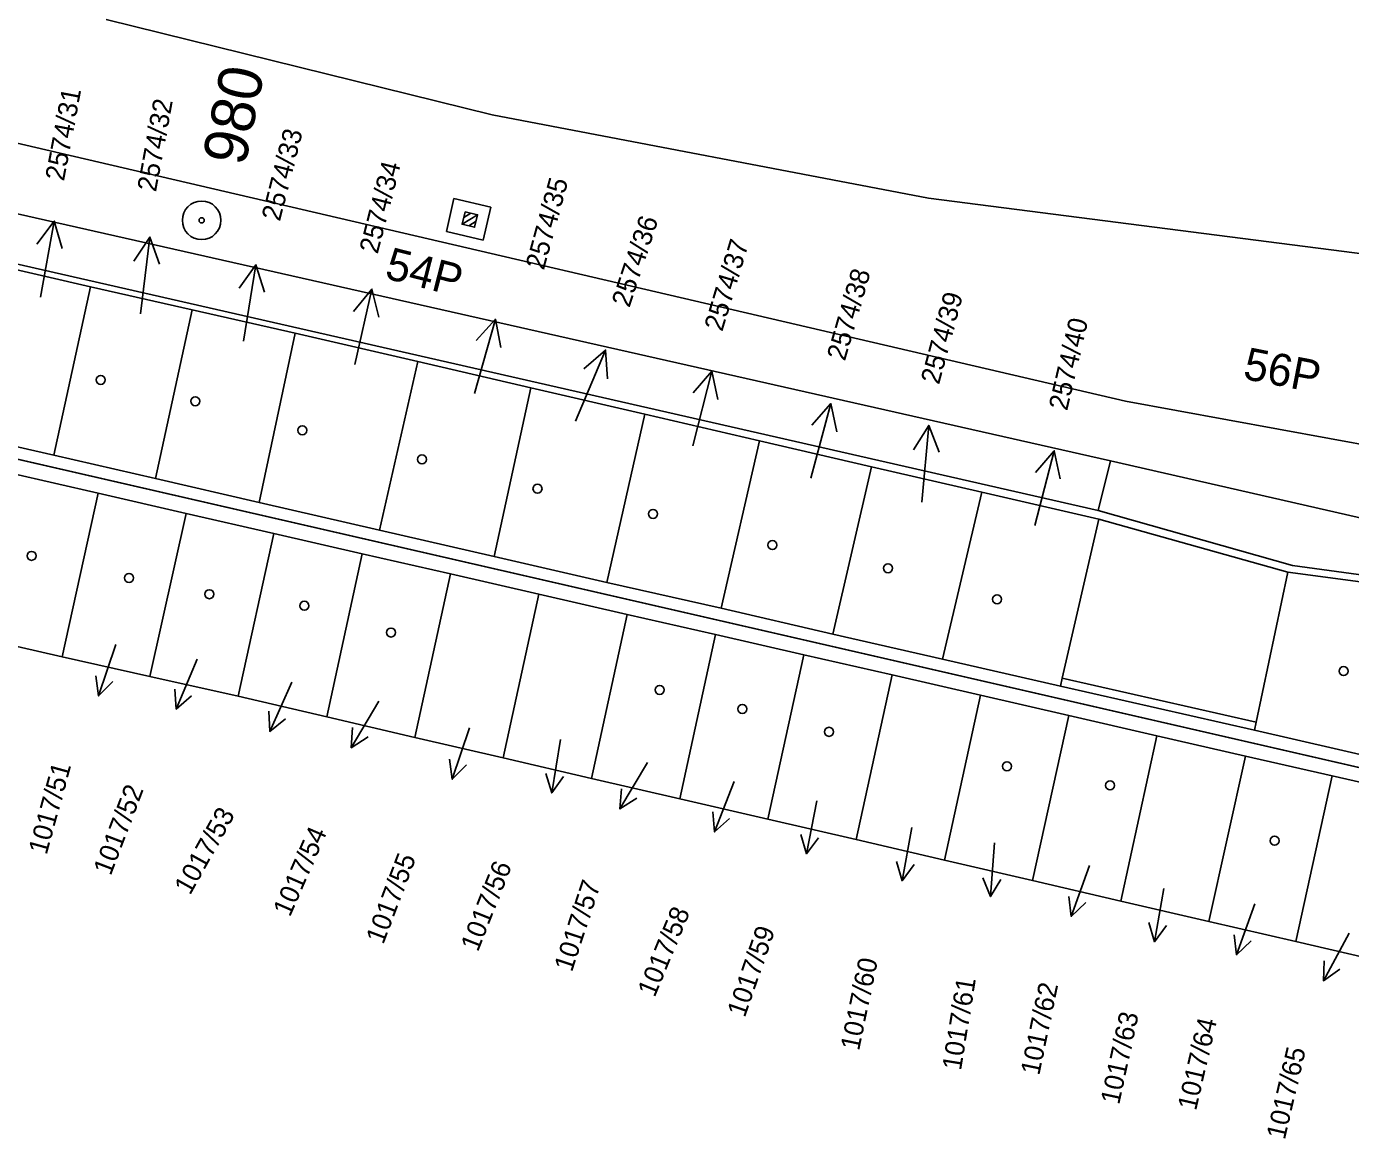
# Model space of a CAD drawing. Extents: x -469926 to -462499, y -1098642 to -1092733.
# Drawn here: x -465274.2 to -465222.8, y -1095175.3 to -1095132.1 of the extents above; entities that cross this region are included whole.
import ezdxf

# ---------------------------------------------------------------- set-up
doc = ezdxf.new("R2010")
doc.units = 0
for name, color, linetype in [('Vrstva 1', 7, 'Continuous'), ('Vrstva 10', 7, 'Continuous'), ('Vrstva 11', 7, 'Continuous'), ('Vrstva 13', 7, 'Continuous'), ('Vrstva 16', 7, 'Continuous'), ('Vrstva 24', 7, 'Continuous'), ('Vrstva 25', 7, 'Continuous'), ('Vrstva 4', 7, 'Continuous'), ('Vrstva 50', 7, 'Continuous'), ('Vrstva 6', 7, 'Continuous'), ('Vrstva 60', 7, 'Continuous'), ('Vrstva 62', 7, 'Continuous')]:
    doc.layers.add(name, color=color, linetype=linetype)

msp = doc.modelspace()

# ---------------------------------------------------------------- linework, layer by layer
at = {"layer": 'Vrstva 1'}
for p, q in [((-465219.72, -1095161.52), (-465310.02, -1095140.76)), ((-465275.67, -1095141.31), (-465271.73, -1095142.21)), ((-465271.73, -1095142.21), (-465273.15, -1095148.76)), ((-465271.73, -1095142.21), (-465267.78, -1095143.11)), ((-465267.78, -1095143.11), (-465269.2, -1095149.67)), ((-465267.78, -1095143.11), (-465269.2, -1095149.67)), ((-465267.78, -1095143.11), (-465263.77, -1095144.02)), ((-465267.78, -1095143.11), (-465263.77, -1095144.02)), ((-465263.77, -1095144.02), (-465265.18, -1095150.6)), ((-465263.77, -1095144.02), (-465265.18, -1095150.6)), ((-465263.77, -1095144.02), (-465259.01, -1095145.12)), ((-465263.77, -1095144.02), (-465259.01, -1095145.12)), ((-465259.01, -1095145.12), (-465260.5, -1095151.67)), ((-465259.01, -1095145.12), (-465260.5, -1095151.67)), ((-465259.01, -1095145.12), (-465254.62, -1095146.14)), ((-465259.01, -1095145.12), (-465254.62, -1095146.14)), ((-465254.62, -1095146.14), (-465256.05, -1095152.69)), ((-465254.62, -1095146.14), (-465256.05, -1095152.69)), ((-465254.62, -1095146.14), (-465250.19, -1095147.17)), ((-465254.62, -1095146.14), (-465250.19, -1095147.17)), ((-465250.19, -1095147.17), (-465251.66, -1095153.7)), ((-465250.19, -1095147.17), (-465251.66, -1095153.7)), ((-465250.19, -1095147.17), (-465245.73, -1095148.2)), ((-465250.19, -1095147.17), (-465245.73, -1095148.2)), ((-465273.15, -1095148.76), (-465277.1, -1095147.85)), ((-465273.15, -1095148.76), (-465277.1, -1095147.85)), ((-465245.73, -1095148.2), (-465247.22, -1095154.71)), ((-465245.73, -1095148.2), (-465247.22, -1095154.71)), ((-465245.73, -1095148.2), (-465241.38, -1095149.21)), ((-465245.73, -1095148.2), (-465241.38, -1095149.21)), ((-465269.2, -1095149.67), (-465273.15, -1095148.76)), ((-465269.2, -1095149.67), (-465273.15, -1095148.76)), ((-465241.38, -1095149.21), (-465242.89, -1095155.71)), ((-465241.38, -1095149.21), (-465242.89, -1095155.71)), ((-465241.38, -1095149.21), (-465237.09, -1095150.2)), ((-465241.38, -1095149.21), (-465237.09, -1095150.2)), ((-465271.43, -1095150.24), (-465274.83, -1095149.46)), ((-465271.43, -1095150.24), (-465274.83, -1095149.46)), ((-465265.18, -1095150.6), (-465269.2, -1095149.67)), ((-465265.18, -1095150.6), (-465269.2, -1095149.67)), ((-465271.43, -1095150.24), (-465272.83, -1095156.59)), ((-465271.43, -1095150.24), (-465272.83, -1095156.59)), ((-465268.01, -1095151.02), (-465271.43, -1095150.24)), ((-465268.01, -1095151.02), (-465271.43, -1095150.24)), ((-465237.09, -1095150.2), (-465238.62, -1095156.68)), ((-465237.09, -1095150.2), (-465238.62, -1095156.68)), ((-465237.09, -1095150.2), (-465232.55, -1095151.25)), ((-465237.09, -1095150.2), (-465232.55, -1095151.25)), ((-465260.5, -1095151.67), (-465265.18, -1095150.6)), ((-465260.5, -1095151.67), (-465265.18, -1095150.6)), ((-465268.01, -1095151.02), (-465269.42, -1095157.36)), ((-465268.01, -1095151.02), (-465269.42, -1095157.36)), ((-465264.6, -1095151.8), (-465268.01, -1095151.02)), ((-465264.6, -1095151.8), (-465268.01, -1095151.02)), ((-465232.55, -1095151.25), (-465233.97, -1095157.43)), ((-465232.55, -1095151.25), (-465233.97, -1095157.43)), ((-465264.6, -1095151.8), (-465265.99, -1095158.13)), ((-465264.6, -1095151.8), (-465265.99, -1095158.13)), ((-465261.17, -1095152.59), (-465264.6, -1095151.8)), ((-465261.17, -1095152.59), (-465264.6, -1095151.8)), ((-465256.05, -1095152.69), (-465260.5, -1095151.67)), ((-465256.05, -1095152.69), (-465260.5, -1095151.67)), ((-465261.17, -1095152.59), (-465262.55, -1095158.93)), ((-465261.17, -1095152.59), (-465262.55, -1095158.93)), ((-465257.74, -1095153.37), (-465261.17, -1095152.59)), ((-465257.74, -1095153.37), (-465261.17, -1095152.59)), ((-465251.66, -1095153.7), (-465256.05, -1095152.69)), ((-465251.66, -1095153.7), (-465256.05, -1095152.69)), ((-465257.74, -1095153.37), (-465259.12, -1095159.73)), ((-465257.74, -1095153.37), (-465259.12, -1095159.73)), ((-465254.31, -1095154.16), (-465257.74, -1095153.37)), ((-465254.31, -1095154.16), (-465257.74, -1095153.37)), ((-465225.2, -1095153.3), (-465226.44, -1095159.13)), ((-465225.2, -1095153.3), (-465226.44, -1095159.13)), ((-465218.51, -1095154.21), (-465225.2, -1095153.3)), ((-465218.51, -1095154.21), (-465225.2, -1095153.3)), ((-465247.22, -1095154.71), (-465251.66, -1095153.7)), ((-465247.22, -1095154.71), (-465251.66, -1095153.7)), ((-465254.31, -1095154.16), (-465255.69, -1095160.52)), ((-465254.31, -1095154.16), (-465255.69, -1095160.52)), ((-465250.88, -1095154.95), (-465254.31, -1095154.16)), ((-465250.88, -1095154.95), (-465254.31, -1095154.16)), ((-465250.88, -1095154.95), (-465252.26, -1095161.32)), ((-465250.88, -1095154.95), (-465252.26, -1095161.32)), ((-465247.44, -1095155.73), (-465250.88, -1095154.95)), ((-465247.44, -1095155.73), (-465250.88, -1095154.95)), ((-465242.89, -1095155.71), (-465247.22, -1095154.71)), ((-465242.89, -1095155.71), (-465247.22, -1095154.71)), ((-465276.24, -1095155.82), (-465272.83, -1095156.59)), ((-465276.24, -1095155.82), (-465272.83, -1095156.59)), ((-465247.44, -1095155.73), (-465248.83, -1095162.11)), ((-465247.44, -1095155.73), (-465248.83, -1095162.11)), ((-465244.01, -1095156.52), (-465247.44, -1095155.73)), ((-465244.01, -1095156.52), (-465247.44, -1095155.73)), ((-465238.62, -1095156.68), (-465242.89, -1095155.71)), ((-465238.62, -1095156.68), (-465242.89, -1095155.71)), ((-465272.83, -1095156.59), (-465269.42, -1095157.36)), ((-465272.83, -1095156.59), (-465269.42, -1095157.36)), ((-465244.01, -1095156.52), (-465245.41, -1095162.91)), ((-465244.01, -1095156.52), (-465245.41, -1095162.91)), ((-465240.58, -1095157.3), (-465244.01, -1095156.52)), ((-465240.58, -1095157.3), (-465244.01, -1095156.52)), ((-465234.04, -1095157.74), (-465238.62, -1095156.68)), ((-465234.04, -1095157.74), (-465238.62, -1095156.68)), ((-465269.42, -1095157.36), (-465265.99, -1095158.13)), ((-465269.42, -1095157.36), (-465265.99, -1095158.13)), ((-465240.58, -1095157.3), (-465241.98, -1095163.7)), ((-465240.58, -1095157.3), (-465241.98, -1095163.7)), ((-465237.15, -1095158.09), (-465240.58, -1095157.3)), ((-465237.15, -1095158.09), (-465240.58, -1095157.3)), ((-465233.97, -1095157.43), (-465234.04, -1095157.74)), ((-465233.97, -1095157.43), (-465234.04, -1095157.74)), ((-465226.5, -1095159.45), (-465234.04, -1095157.74)), ((-465226.5, -1095159.45), (-465234.04, -1095157.74)), ((-465265.99, -1095158.13), (-465262.55, -1095158.93)), ((-465265.99, -1095158.13), (-465262.55, -1095158.93)), ((-465237.15, -1095158.09), (-465238.55, -1095164.5)), ((-465237.15, -1095158.09), (-465238.55, -1095164.5)), ((-465233.72, -1095158.88), (-465237.15, -1095158.09)), ((-465233.72, -1095158.88), (-465237.15, -1095158.09)), ((-465262.55, -1095158.93), (-465259.12, -1095159.73)), ((-465262.55, -1095158.93), (-465259.12, -1095159.73)), ((-465233.72, -1095158.88), (-465235.12, -1095165.29)), ((-465233.72, -1095158.88), (-465235.12, -1095165.29)), ((-465230.29, -1095159.66), (-465233.72, -1095158.88)), ((-465230.29, -1095159.66), (-465233.72, -1095158.88)), ((-465226.44, -1095159.13), (-465226.5, -1095159.45)), ((-465226.44, -1095159.13), (-465226.5, -1095159.45)), ((-465226.5, -1095159.45), (-465219.66, -1095161.02)), ((-465226.5, -1095159.45), (-465219.66, -1095161.02)), ((-465259.12, -1095159.73), (-465255.69, -1095160.52)), ((-465259.12, -1095159.73), (-465255.69, -1095160.52)), ((-465230.29, -1095159.66), (-465231.69, -1095166.09)), ((-465230.29, -1095159.66), (-465231.69, -1095166.09)), ((-465226.85, -1095160.45), (-465230.29, -1095159.66)), ((-465226.85, -1095160.45), (-465230.29, -1095159.66)), ((-465255.69, -1095160.52), (-465252.26, -1095161.32)), ((-465255.69, -1095160.52), (-465252.26, -1095161.32)), ((-465226.85, -1095160.45), (-465228.27, -1095166.88)), ((-465226.85, -1095160.45), (-465228.27, -1095166.88)), ((-465223.48, -1095161.22), (-465226.85, -1095160.45)), ((-465223.48, -1095161.22), (-465226.85, -1095160.45)), ((-465252.26, -1095161.32), (-465248.83, -1095162.11)), ((-465252.26, -1095161.32), (-465248.83, -1095162.11)), ((-465223.48, -1095161.22), (-465224.9, -1095167.66)), ((-465223.48, -1095161.22), (-465224.9, -1095167.66)), ((-465219.79, -1095162.06), (-465223.48, -1095161.22)), ((-465219.79, -1095162.06), (-465223.48, -1095161.22)), ((-465248.83, -1095162.11), (-465245.41, -1095162.91)), ((-465248.83, -1095162.11), (-465245.41, -1095162.91)), ((-465245.41, -1095162.91), (-465241.98, -1095163.7)), ((-465245.41, -1095162.91), (-465241.98, -1095163.7)), ((-465241.98, -1095163.7), (-465238.55, -1095164.5)), ((-465241.98, -1095163.7), (-465238.55, -1095164.5)), ((-465238.55, -1095164.5), (-465235.12, -1095165.29)), ((-465238.55, -1095164.5), (-465235.12, -1095165.29)), ((-465235.12, -1095165.29), (-465231.69, -1095166.09)), ((-465235.12, -1095165.29), (-465231.69, -1095166.09)), ((-465231.69, -1095166.09), (-465228.27, -1095166.88)), ((-465231.69, -1095166.09), (-465228.27, -1095166.88)), ((-465228.27, -1095166.88), (-465224.9, -1095167.66)), ((-465228.27, -1095166.88), (-465224.9, -1095167.66)), ((-465224.9, -1095167.66), (-465220.99, -1095168.57)), ((-465224.9, -1095167.66), (-465220.99, -1095168.57))]:
    msp.add_line(p, q, dxfattribs=at)
at = {"layer": 'Vrstva 10'}
msp.add_lwpolyline([(-465135.98, -1095170.77), (-465139.71, -1095170.75), (-465139.73, -1095170.89), (-465144.3, -1095170.27), (-465144.4, -1095170.93), (-465145.96, -1095170.72), (-465150.93, -1095170.7), (-465150.93, -1095170.7), (-465150.93, -1095170.7), (-465207.61, -1095162.89), (-465219.72, -1095161.52), (-465219.72, -1095161.52), (-465219.72, -1095161.52), (-465310.02, -1095140.76), (-465308.25, -1095133.64), (-465307.46, -1095130.44), (-465309.7, -1095128.93), (-465352.37, -1095104.57)], dxfattribs=at)
at = {"layer": 'Vrstva 11'}
for p, q in [((-465257.611, -1095138.783), (-465257.897, -1095140.059)), ((-465256.174, -1095139.122), (-465257.611, -1095138.783)), ((-465257.288, -1095139.78), (-465256.689, -1095139.41)), ((-465257.227, -1095139.523), (-465256.947, -1095139.349)), ((-465256.472, -1095140.396), (-465256.174, -1095139.122)), ((-465257.032, -1095139.842), (-465256.748, -1095139.666)), ((-465257.897, -1095140.059), (-465256.472, -1095140.396))]:
    msp.add_line(p, q, dxfattribs=at)
msp.add_lwpolyline([(-465257.174, -1095139.296), (-465256.688, -1095139.41), (-465256.802, -1095139.896), (-465257.288, -1095139.782)], close=True, dxfattribs=at)
msp.add_lwpolyline([(-465257.174, -1095139.296), (-465256.688, -1095139.41), (-465256.802, -1095139.896), (-465257.288, -1095139.782), (-465257.174, -1095139.296)], dxfattribs=at)
at = {"layer": 'Vrstva 13'}
for p, q in [((-465306.608, -1095132.131), (-465232.098, -1095148.971)), ((-465231.514, -1095146.66), (-465289.982, -1095133.043)), ((-465213.504, -1095149.959), (-465231.514, -1095146.66)), ((-465213.504, -1095149.959), (-465231.514, -1095146.66)), ((-465232.098, -1095148.971), (-465232.578, -1095150.912)), ((-465232.098, -1095148.971), (-465232.578, -1095150.912)), ((-465213.922, -1095153.138), (-465232.098, -1095148.971)), ((-465213.922, -1095153.138), (-465232.098, -1095148.971))]:
    msp.add_line(p, q, dxfattribs=at)
at = {"layer": 'Vrstva 16'}
for p, q in [((-465273.67, -1095142.61), (-465273.138, -1095139.657)), ((-465269.78, -1095143.26), (-465269.423, -1095140.281)), ((-465265.78, -1095144.32), (-465265.301, -1095141.358)), ((-465265.78, -1095144.32), (-465265.301, -1095141.358)), ((-465261.46, -1095145.23), (-465260.796, -1095142.304)), ((-465261.46, -1095145.23), (-465260.796, -1095142.304)), ((-465256.81, -1095146.36), (-465255.989, -1095143.475)), ((-465256.81, -1095146.36), (-465255.989, -1095143.475)), ((-465252.88, -1095147.44), (-465251.717, -1095144.675)), ((-465252.88, -1095147.44), (-465251.717, -1095144.675)), ((-465248.33, -1095148.4), (-465247.582, -1095145.495)), ((-465248.33, -1095148.4), (-465247.582, -1095145.495)), ((-465243.74, -1095149.65), (-465242.957, -1095146.754)), ((-465243.74, -1095149.65), (-465242.957, -1095146.754)), ((-465239.43, -1095150.59), (-465239.16, -1095147.602)), ((-465239.43, -1095150.59), (-465239.16, -1095147.602)), ((-465235.03, -1095151.49), (-465234.282, -1095148.585)), ((-465235.03, -1095151.49), (-465234.282, -1095148.585)), ((-465270.75, -1095156.12), (-465271.412, -1095158.113)), ((-465270.75, -1095156.12), (-465271.412, -1095158.113)), ((-465267.59, -1095156.69), (-465268.395, -1095158.629)), ((-465267.59, -1095156.69), (-465268.395, -1095158.629)), ((-465263.9, -1095157.58), (-465264.761, -1095159.495)), ((-465263.9, -1095157.58), (-465264.761, -1095159.495)), ((-465260.53, -1095158.32), (-465261.596, -1095160.129)), ((-465260.53, -1095158.32), (-465261.596, -1095160.129)), ((-465257, -1095159.36), (-465257.672, -1095161.35)), ((-465257, -1095159.36), (-465257.672, -1095161.35)), ((-465253.46, -1095159.81), (-465253.804, -1095161.882)), ((-465253.46, -1095159.81), (-465253.804, -1095161.882)), ((-465250.09, -1095160.7), (-465251.156, -1095162.509)), ((-465250.09, -1095160.7), (-465251.156, -1095162.509)), ((-465246.72, -1095161.44), (-465247.477, -1095163.399)), ((-465246.72, -1095161.44), (-465247.477, -1095163.399)), ((-465243.51, -1095162.19), (-465243.914, -1095164.251)), ((-465243.51, -1095162.19), (-465243.914, -1095164.251)), ((-465239.82, -1095163.23), (-465240.193, -1095165.297)), ((-465239.82, -1095163.23), (-465240.193, -1095165.297)), ((-465236.6, -1095163.82), (-465236.761, -1095165.914)), ((-465236.6, -1095163.82), (-465236.761, -1095165.914)), ((-465232.91, -1095164.71), (-465233.621, -1095166.686)), ((-465232.91, -1095164.71), (-465233.621, -1095166.686)), ((-465230.02, -1095165.6), (-465230.391, -1095167.667)), ((-465230.02, -1095165.6), (-465230.391, -1095167.667)), ((-465226.49, -1095166.2), (-465227.201, -1095168.176)), ((-465226.49, -1095166.2), (-465227.201, -1095168.176)), ((-465222.82, -1095167.34), (-465223.819, -1095169.187)), ((-465222.82, -1095167.34), (-465223.819, -1095169.187))]:
    msp.add_line(p, q, dxfattribs=at)
for points in [[(-465273.808, -1095140.553), (-465273.138, -1095139.657), (-465272.824, -1095140.73)], [(-465270.039, -1095141.215), (-465269.423, -1095140.281), (-465269.046, -1095141.334)], [(-465265.955, -1095142.266), (-465265.301, -1095141.358), (-465264.967, -1095142.425)], [(-465265.955, -1095142.266), (-465265.301, -1095141.358), (-465264.967, -1095142.425)], [(-465261.505, -1095143.169), (-465260.796, -1095142.304), (-465260.53, -1095143.39)], [(-465261.505, -1095143.169), (-465260.796, -1095142.304), (-465260.53, -1095143.39)], [(-465256.743, -1095144.3), (-465255.989, -1095143.475), (-465255.782, -1095144.573)], [(-465256.743, -1095144.3), (-465255.989, -1095143.475), (-465255.782, -1095144.573)], [(-465252.565, -1095145.403), (-465251.717, -1095144.675), (-465251.644, -1095145.79)], [(-465252.565, -1095145.403), (-465251.717, -1095144.675), (-465251.644, -1095145.79)], [(-465248.315, -1095146.338), (-465247.582, -1095145.495), (-465247.347, -1095146.588)], [(-465248.315, -1095146.338), (-465247.582, -1095145.495), (-465247.347, -1095146.588)], [(-465243.7, -1095147.589), (-465242.957, -1095146.754), (-465242.735, -1095147.85)], [(-465243.7, -1095147.589), (-465242.957, -1095146.754), (-465242.735, -1095147.85)], [(-465239.748, -1095148.553), (-465239.16, -1095147.602), (-465238.752, -1095148.643)], [(-465239.748, -1095148.553), (-465239.16, -1095147.602), (-465238.752, -1095148.643)], [(-465235.015, -1095149.428), (-465234.282, -1095148.585), (-465234.047, -1095149.678)], [(-465235.015, -1095149.428), (-465234.282, -1095148.585), (-465234.047, -1095149.678)], [(-465270.859, -1095157.559), (-465271.412, -1095158.113), (-465271.523, -1095157.338)], [(-465270.859, -1095157.559), (-465271.412, -1095158.113), (-465271.523, -1095157.338)], [(-465267.804, -1095158.117), (-465268.395, -1095158.629), (-465268.45, -1095157.849)], [(-465267.804, -1095158.117), (-465268.395, -1095158.629), (-465268.45, -1095157.849)], [(-465264.155, -1095159), (-465264.761, -1095159.495), (-465264.793, -1095158.713)], [(-465264.155, -1095159), (-465264.761, -1095159.495), (-465264.793, -1095158.713)], [(-465260.939, -1095159.704), (-465261.596, -1095160.129), (-465261.542, -1095159.348)], [(-465260.939, -1095159.704), (-465261.596, -1095160.129), (-465261.542, -1095159.348)], [(-465257.116, -1095160.798), (-465257.672, -1095161.35), (-465257.779, -1095160.574)], [(-465257.116, -1095160.798), (-465257.672, -1095161.35), (-465257.779, -1095160.574)], [(-465253.344, -1095161.248), (-465253.804, -1095161.882), (-465254.035, -1095161.134)], [(-465253.344, -1095161.248), (-465253.804, -1095161.882), (-465254.035, -1095161.134)], [(-465250.499, -1095162.084), (-465251.156, -1095162.509), (-465251.102, -1095161.728)], [(-465250.499, -1095162.084), (-465251.156, -1095162.509), (-465251.102, -1095161.728)], [(-465246.898, -1095162.872), (-465247.477, -1095163.399), (-465247.551, -1095162.62)], [(-465246.898, -1095162.872), (-465247.477, -1095163.399), (-465247.551, -1095162.62)], [(-465243.436, -1095163.631), (-465243.914, -1095164.251), (-465244.123, -1095163.497)], [(-465243.436, -1095163.631), (-465243.914, -1095164.251), (-465244.123, -1095163.497)], [(-465239.724, -1095164.67), (-465240.193, -1095165.297), (-465240.413, -1095164.546)], [(-465239.724, -1095164.67), (-465240.193, -1095165.297), (-465240.413, -1095164.546)], [(-465236.358, -1095165.243), (-465236.761, -1095165.914), (-465237.056, -1095165.189)], [(-465236.358, -1095165.243), (-465236.761, -1095165.914), (-465237.056, -1095165.189)], [(-465233.055, -1095166.146), (-465233.621, -1095166.686), (-465233.714, -1095165.909)], [(-465233.055, -1095166.146), (-465233.621, -1095166.686), (-465233.714, -1095165.909)], [(-465229.923, -1095167.04), (-465230.391, -1095167.667), (-465230.612, -1095166.916)], [(-465229.923, -1095167.04), (-465230.391, -1095167.667), (-465230.612, -1095166.916)], [(-465226.635, -1095167.636), (-465227.201, -1095168.176), (-465227.294, -1095167.399)], [(-465226.635, -1095167.636), (-465227.201, -1095168.176), (-465227.294, -1095167.399)], [(-465223.178, -1095168.738), (-465223.819, -1095169.187), (-465223.794, -1095168.405)], [(-465223.178, -1095168.738), (-465223.819, -1095169.187), (-465223.794, -1095168.405)]]:
    msp.add_lwpolyline(points, dxfattribs=at)
at = {"layer": 'Vrstva 24'}
for radius in [0.75, 0.1]:
    msp.add_circle((-465267.41, -1095139.63), radius, dxfattribs=at)
at = {"layer": 'Vrstva 25'}
for centre in [(-465271.33, -1095145.83), (-465271.33, -1095145.83), (-465267.66, -1095146.66), (-465267.66, -1095146.66), (-465263.5, -1095147.79), (-465263.5, -1095147.79), (-465258.85, -1095148.92), (-465258.85, -1095148.92), (-465254.36, -1095150.06), (-465254.36, -1095150.06), (-465249.87, -1095151.04), (-465249.87, -1095151.04), (-465245.23, -1095152.25), (-465245.23, -1095152.25), (-465274.02, -1095152.67), (-465274.02, -1095152.67), (-465270.23, -1095153.53), (-465270.23, -1095153.53), (-465240.74, -1095153.15), (-465240.74, -1095153.15), (-465267.11, -1095154.16), (-465267.11, -1095154.16), (-465263.42, -1095154.61), (-465263.42, -1095154.61), (-465236.5, -1095154.36), (-465236.5, -1095154.36), (-465260.05, -1095155.65), (-465260.05, -1095155.65), (-465223.04, -1095157.15), (-465223.04, -1095157.15), (-465249.61, -1095157.88), (-465249.61, -1095157.88), (-465246.4, -1095158.62), (-465246.4, -1095158.62), (-465243.03, -1095159.51), (-465243.03, -1095159.51), (-465236.12, -1095160.85), (-465236.12, -1095160.85), (-465232.11, -1095161.59), (-465232.11, -1095161.59), (-465225.72, -1095163.74), (-465225.72, -1095163.74)]:
    msp.add_circle(centre, 0.175, dxfattribs=at)
at = {"layer": 'Vrstva 4'}
for p, q in [((-465232.55, -1095151.25), (-465225.2, -1095153.3)), ((-465232.55, -1095151.25), (-465225.2, -1095153.3)), ((-465233.97, -1095157.43), (-465226.44, -1095159.13)), ((-465233.97, -1095157.43), (-465226.44, -1095159.13))]:
    msp.add_line(p, q, dxfattribs=at)
at = {"layer": 'Vrstva 6'}
for p, q in [((-465232.578, -1095150.912), (-465307.172, -1095133.907)), ((-465239.172, -1095138.766), (-465256.115, -1095135.53)), ((-465219.686, -1095141.267), (-465239.172, -1095138.766)), ((-465225.022, -1095153.042), (-465232.578, -1095150.912)), ((-465225.022, -1095153.042), (-465232.578, -1095150.912)), ((-465181.477, -1095158.997), (-465225.022, -1095153.042)), ((-465181.477, -1095158.997), (-465225.022, -1095153.042))]:
    msp.add_line(p, q, dxfattribs=at)
at = {"layer": 'Vrstva 60'}
for p, q in [((-465256.115, -1095135.53), (-465271.122, -1095131.818)), ((-465239.172, -1095138.766), (-465256.115, -1095135.53)), ((-465219.686, -1095141.267), (-465239.172, -1095138.766))]:
    msp.add_line(p, q, dxfattribs=at)
at = {"layer": 'Vrstva 62'}
for p, q in [((-465257.611, -1095138.783), (-465257.897, -1095140.059)), ((-465256.174, -1095139.122), (-465257.611, -1095138.783)), ((-465256.472, -1095140.396), (-465256.174, -1095139.122)), ((-465257.897, -1095140.059), (-465256.472, -1095140.396))]:
    msp.add_line(p, q, dxfattribs=at)

# ---------------------------------------------------------------- texts
at = {"layer": 'Vrstva 11'}
for s, rotation, p in [('54P', 345.6717, (-465260.341, -1095141.873)), ('56P', 348.9758, (-465226.987, -1095145.782))]:
    msp.add_text(s, height=1.25, rotation=rotation, dxfattribs=at).set_placement(p)
at = {"layer": 'Vrstva 50'}
for s, height, rotation, p in [('980', 1.7, 78.327, (-465265.728, -1095137.559)), ('2574/31', 0.75, 79.299, (-465272.761, -1095138.13)), ('2574/32', 0.75, 79.524, (-465269.186, -1095138.55)), ('2574/33', 0.75, 75.744, (-465264.37, -1095139.698)), ('2574/34', 0.75, 75.573, (-465260.571, -1095140.964)), ('2574/35', 0.75, 74.718, (-465254.114, -1095141.592)), ('2574/36', 0.75, 71.847, (-465250.787, -1095143.05)), ('2574/37', 0.75, 73.278, (-465247.181, -1095143.981)), ('2574/38', 0.75, 73.908, (-465242.415, -1095145.126)), ('2574/39', 0.75, 74.997, (-465238.759, -1095146.041)), ('2574/40', 0.75, 76.887, (-465233.78, -1095147.058)), ('1017/51', 0.75, 74.655, (-465273.434, -1095164.317)), ('1017/52', 0.75, 69.156, (-465270.943, -1095165.131)), ('1017/53', 0.75, 60.903, (-465267.86, -1095165.887)), ('1017/54', 0.75, 66.402, (-465263.979, -1095166.734)), ('1017/55', 0.75, 69.21, (-465260.353, -1095167.802)), ('1017/56', 0.75, 68.472, (-465256.675, -1095168.091)), ('1017/57', 0.75, 71.847, (-465253.024, -1095168.875)), ('1017/58', 0.75, 67.491, (-465249.808, -1095169.859)), ('1017/59', 0.75, 70.875, (-465246.305, -1095170.644)), ('1017/60', 0.75, 78.264, (-465241.866, -1095171.931)), ('1017/61', 0.75, 80.784, (-465237.904, -1095172.696)), ('1017/62', 0.75, 78.21, (-465234.865, -1095172.89)), ('1017/63', 0.75, 77.805, (-465231.759, -1095174.028)), ('1017/64', 0.75, 76.95, (-465228.771, -1095174.261)), ('1017/65', 0.75, 76.887, (-465225.322, -1095175.391))]:
    msp.add_text(s, height=height, rotation=rotation, dxfattribs=at).set_placement(p)

doc.saveas('drawing.dxf')
